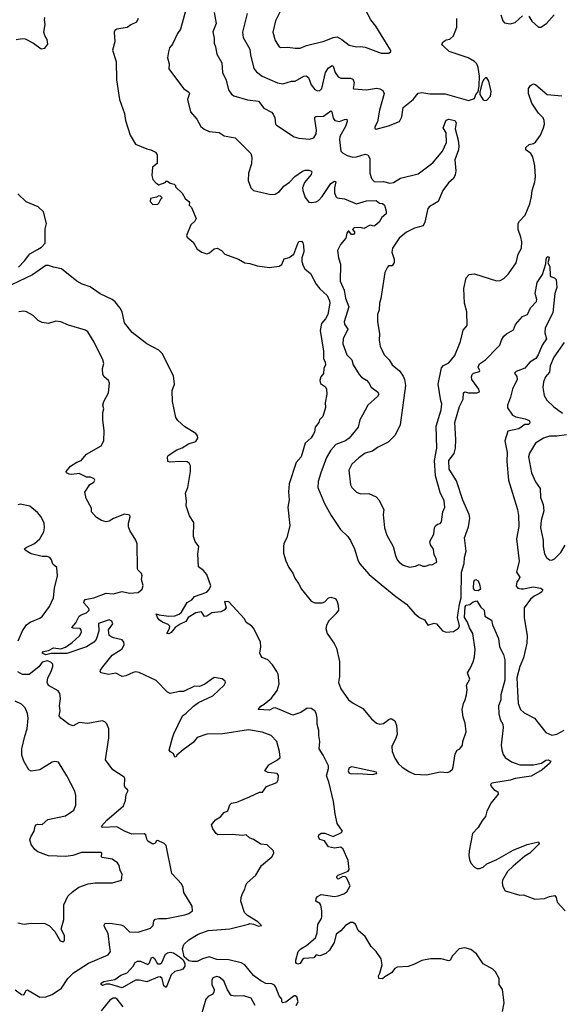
# Model space of a CAD drawing. Extents: x 2087054 to 2277909, y 548907 to 753496.
# Tile 422 of 444: x 2210331 to 2214742, y 721154 to 729175. Entities that reach past the tile are written whole.
import ezdxf

# ---------------------------------------------------------------- set-up
doc = ezdxf.new("R2010")
doc.units = 0

msp = doc.modelspace()

# ---------------------------------------------------------------- linework, layer by layer
at = {"layer": '0CON20XD'}
for points in [[(2211690.8, 729285), (2211641.7, 729098.3), (2211616.6, 729063.4), (2211574.2, 728975.8), (2211550, 728945), (2211543.6, 728913.6), (2211533.8, 728865), (2211548.8, 728815), (2211546.7, 728775), (2211666.2, 728615), (2211708.8, 728585), (2211713, 728573), (2211698, 728525), (2211721.2, 728425), (2211772.2, 728365), (2211806.7, 728305), (2211833.1, 728283.1), (2211875, 728265.5), (2211955, 728257.5), (2211995, 728229.2), (2212085, 728213.8), (2212212, 728085), (2212220.8, 728055), (2212217.9, 728002.1), (2212194.2, 727925), (2212192, 727865), (2212213.8, 727805), (2212235, 727783.3), (2212375, 727750), (2212412.5, 727755), (2212445.6, 727774.4), (2212481.1, 727818.9), (2212527.8, 727852.2), (2212572.9, 727897.1), (2212635, 727941.4), (2212655, 727948.6), (2212685, 727950.8), (2212702.5, 727945), (2212710, 727935), (2212705.8, 727915), (2212650.4, 727849.6), (2212634, 727805), (2212635.4, 727785), (2212656.7, 727726.7), (2212685, 727688.6), (2212705, 727685.7), (2212745, 727692.5), (2212765, 727702.9), (2212794.5, 727735), (2212865, 727841.4), (2212895, 727861.2), (2212905.8, 727855), (2212894.5, 727805.5), (2212893.6, 727765), (2212904.6, 727734.6), (2212916.7, 727725), (2212975, 727716.5), (2213075, 727674), (2213155, 727700), (2213235, 727702), (2213261.7, 727681.7), (2213285, 727677.1), (2213302.5, 727665), (2213315.6, 727615), (2213315, 727592.5), (2213280, 727565), (2213257.5, 727525), (2213225, 727497.5), (2213215, 727492.5), (2213185, 727502), (2213134.2, 727474.2), (2213105, 727482.5), (2213055, 727480), (2213040, 727465), (2213057, 727447), (2213057.5, 727435), (2213050, 727425), (2213032.5, 727425), (2213011.7, 727451.7), (2213005, 727452.5), (2212994.3, 727435.7), (2212987.5, 727395), (2212942.1, 727345), (2212920, 727295), (2212926.9, 727235), (2212944, 727184), (2212941.5, 727045), (2212973.2, 726973.2), (2212985, 726907.5), (2213010.6, 726835), (2212973.8, 726715), (2212976.4, 726695), (2213002.5, 726655), (2212965, 726576.7), (2212963.5, 726535), (2212994.5, 726445), (2213035.8, 726405), (2213046.9, 726365), (2213094.6, 726284.6), (2213115, 726264.3), (2213155, 726240), (2213175, 726217.5), (2213191.9, 726181.9), (2213246, 726145), (2213255.7, 726125.7), (2213245.6, 726105), (2213166.5, 726035), (2213123, 725953)], [(2211915.7, 729235), (2211930, 729145), (2211904.3, 729075.7), (2211914.3, 729025), (2211914, 728985), (2211925.6, 728955.6), (2211935.7, 728895.7), (2211975.8, 728825), (2211982.9, 728745), (2212012.1, 728682.1), (2212030.8, 728605), (2212055, 728568.8), (2212075, 728554.4), (2212185, 728521.2), (2212275, 728511.1), (2212318.9, 728455), (2212380.7, 728420.7), (2212396, 728405)], [(2212184.5, 729225.5), (2212145.6, 729075), (2212151.3, 729031.3), (2212205.5, 728935), (2212211.5, 728888.5), (2212238.2, 728778.2), (2212260.4, 728750.4), (2212306.2, 728716.2), (2212431.3, 728661.3), (2212475, 728653.1), (2212545, 728674.4), (2212575.4, 728674.6), (2212645, 728715.6), (2212665, 728718.6), (2212683.5, 728703.5), (2212705, 728644.3), (2212735, 728606), (2212755, 728595.8), (2212775, 728599.2), (2212792.5, 728615), (2212821.3, 728745), (2212845, 728783.5), (2212875, 728801.9), (2212885, 728796), (2212900, 728745), (2212925, 728709.1), (2212945, 728700), (2213025, 728698.8), (2213045, 728691.4), (2213054.5, 728665), (2213045.7, 728615.7), (2213051.1, 728611.1), (2213155, 728602.9), (2213236.6, 728616.6), (2213265, 728612.9), (2213289.2, 728599.2), (2213299.4, 728575), (2213260.6, 728439.4), (2213245.7, 728344.3), (2213223, 728303), (2213223, 728293), (2213235, 728283.3), (2213335, 728309.4), (2213422.7, 728347.3), (2213444.3, 728385), (2213455, 728458.8), (2213534.5, 728525.5), (2213575, 728575.8), (2213605, 728581.1), (2213670.6, 728570.6), (2213795, 728571.1), (2213985, 728515.7), (2214035.7, 728534.3), (2214046.7, 728565), (2214063.3, 728586.7), (2214071.7, 728638.3), (2214075.6, 728715), (2214065.6, 728785), (2214054.4, 728815), (2214035.7, 728835), (2213984.2, 728865), (2213828, 728915), (2213776.1, 728966.1), (2213767.5, 728975), (2213780, 728995), (2213805, 729011.2), (2213835, 729018), (2213864.2, 729045), (2213890.6, 729115), (2213892.2, 729185)], [(2212473.3, 729285), (2212414.6, 729165), (2212391.4, 729075), (2212412, 729005), (2212443.8, 728955), (2212455, 728950), (2212515, 728952.5), (2212575, 728942.5), (2212615, 728944.2), (2212665.4, 728964.6), (2212810.6, 728999.4), (2212885, 729031.1), (2212915, 729035.6), (2212954, 729015), (2213015, 728967.1), (2213075, 728954.3), (2213105, 728957.1), (2213145, 728950.6), (2213275, 728903.8), (2213337.7, 728902.3), (2213353.3, 728915), (2213353.3, 728925), (2213231.9, 729121.9), (2213190.8, 729175), (2213146.2, 729255)], [(2214250, 729215), (2214266.4, 729166.4), (2214280.3, 729150.3), (2214325, 729140.8), (2214365, 729153.8), (2214425, 729206.7)], [(2214476.7, 729205), (2214502.7, 729162.7), (2214555, 729113.3), (2214575, 729113.3), (2214620, 729145), (2214684, 729215)], [(2210303, 729013), (2210355, 729022.7), (2210375, 729019.1), (2210443.7, 728983.6), (2210505, 728937.1), (2210535, 728944.2), (2210558.8, 728975), (2210553.8, 729015), (2210535, 729046.7), (2210526.9, 729075), (2210539.5, 729135), (2210532.5, 729175), (2210536.4, 729193.6)], [(2211296.7, 729185), (2211283.3, 729155), (2211235.8, 729134.2), (2211205, 729112), (2211122.4, 729097.6), (2211105, 729086), (2211100.8, 729075), (2211105.8, 728995), (2211087.7, 728927.7), (2211115.8, 728835), (2211119.4, 728685), (2211144.4, 728525), (2211185, 728410), (2211193.8, 728355), (2211230, 728235), (2211275, 728160), (2211365, 728123.3), (2211400, 728115), (2211436.1, 728096.1), (2211450, 728075), (2211450, 728005), (2211413.3, 727975), (2211406.2, 727905), (2211413.9, 727873.9), (2211440, 727845), (2211465, 727830), (2211515, 727850), (2211525, 727860), (2211535, 727860), (2211555, 727842.5), (2211590, 727835), (2211600, 727825), (2211600, 727815), (2211653, 727763), (2211679.3, 727719.3), (2211707.5, 727695), (2211712.5, 727685), (2211710, 727665), (2211730, 727645), (2211766.7, 727555), (2211757.5, 727535), (2211723.3, 727505), (2211688.3, 727418.3), (2211693.6, 727403.6), (2211743.3, 727363.3), (2211777.5, 727305), (2211815, 727281.2), (2211855, 727268.8), (2211877.5, 727275), (2211915, 727310), (2211940, 727315), (2211973.3, 727295), (2212002.5, 727265), (2212113.9, 727223.9), (2212165, 727195.7), (2212205, 727190), (2212265, 727170), (2212365, 727156.4), (2212445, 727167.8), (2212465, 727180), (2212485, 727226.2), (2212525, 727237.1), (2212564.2, 727265), (2212595, 727352.5), (2212605, 727367.5), (2212625, 727370), (2212637, 727357), (2212642.5, 727335), (2212643.9, 727283.9), (2212628, 727235), (2212628.1, 727205), (2212638.9, 727168.9), (2212654.2, 727145), (2212698.5, 727108.5), (2212745, 727021.2), (2212773.9, 726983.9)], [(2212396, 728405), (2212410, 728375), (2212413.8, 728325), (2212423.3, 728315), (2212565, 728220.8), (2212605, 728210.6), (2212692.1, 728202.1), (2212725, 728213.1), (2212745.6, 728245), (2212748.9, 728275), (2212733.1, 728365), (2212735, 728380), (2212742.7, 728387.3), (2212805, 728389.6), (2212865, 728433.8), (2212874.2, 728424.2), (2212882.9, 728372.9), (2212896, 728355), (2212935, 728345.4), (2212975, 728363.5), (2212995, 728364), (2212999.1, 728345), (2212983.3, 728305), (2212936.9, 728225), (2212935.4, 728195.4), (2212947.1, 728105), (2212960.2, 728090.2), (2212998.3, 728068.3), (2213045, 728056.5), (2213075, 728057.7), (2213145, 728080), (2213165, 728074.4), (2213182.5, 728045), (2213183.3, 727925), (2213195, 727882.5), (2213217.7, 727857.7), (2213270, 727855), (2213295, 727856.2), (2213345, 727844), (2213375, 727848), (2213433.3, 727885), (2213575, 727918.9), (2213695, 728008.2), (2213774, 728105), (2213805.9, 728174.1), (2213805.3, 728255), (2213780.6, 728295), (2213805, 728356.7), (2213825.6, 728364.4), (2213873.3, 728355), (2213885.6, 728335.6), (2213877.7, 728285), (2213901.3, 728195), (2213906, 728144), (2213903.4, 728115), (2213875.4, 728035), (2213881.9, 727945), (2213878.2, 727911.8), (2213865, 727880.9), (2213822.1, 727845), (2213776.5, 727783.5), (2213738.2, 727695), (2213699.3, 727670.7), (2213670.8, 727655), (2213654.1, 727635.9), (2213631.1, 727525), (2213615.6, 727495), (2213545, 727476.2), (2213481.1, 727445), (2213420.6, 727395), (2213366.4, 727315), (2213361.2, 727281.2), (2213381.1, 727225), (2213381.7, 727198.3), (2213365, 727170), (2213335, 727170), (2213325, 727160), (2213305.3, 727114.7), (2213271.6, 726905), (2213260, 726865), (2213258.3, 726811.7), (2213246, 726775), (2213244.1, 726715.9), (2213260.8, 726615), (2213258.6, 726565), (2213266, 726515), (2213298.8, 726445), (2213338.8, 726405), (2213364.6, 726364.6), (2213424, 726315), (2213455, 726270.8), (2213465.5, 726245), (2213471.8, 726195), (2213430, 725875), (2213388.6, 725791.4), (2213332, 725735), (2213245, 725689.4), (2213205, 725660.5), (2213145.5, 725644.5), (2213093.1, 725606.9), (2213034.6, 725555.4), (2213012.2, 725505), (2213025.8, 725385), (2213036, 725365), (2213073.8, 725325), (2213105, 725312.9), (2213175, 725316), (2213235, 725288.8), (2213256, 725265), (2213295.7, 725185), (2213290.6, 725145), (2213300.8, 725035), (2213322, 724975), (2213371.2, 724885), (2213390.5, 724810.5), (2213404.2, 724775), (2213420, 724755), (2213455, 724730.8), (2213504.1, 724714.1), (2213555, 724723.8), (2213585, 724736.2), (2213615, 724724), (2213636.1, 724723.9), (2213675, 724736.7), (2213686.7, 724733.3), (2213727.5, 724755), (2213722.5, 724785), (2213706.7, 724815), (2213701.7, 724861.7), (2213677.3, 724897.3), (2213670.8, 724925), (2213703.8, 724985), (2213710, 725035), (2213717.7, 725052.3), (2213734, 725066), (2213755, 725070), (2213765.5, 725084.5), (2213778, 725165), (2213792.5, 725205), (2213787.5, 725255), (2213754.4, 725324.4), (2213718.2, 725458.2), (2213709.1, 725585), (2213727.5, 725685), (2213723.1, 725865), (2213763.9, 725996.1), (2213769.1, 726045), (2213761.4, 726071.4), (2213739.5, 726205), (2213765, 726340), (2213781.4, 726358.6), (2213825, 726380), (2213875, 726438.8), (2213919.4, 726555), (2213942.7, 726647.3), (2213975.7, 726685), (2213972.5, 726795), (2213953.8, 726865), (2213948, 726985), (2213967, 727073), (2213990, 727100), (2214035, 727106.2), (2214215, 727048.1), (2214245, 727051.1), (2214273, 727067), (2214312.2, 727105), (2214374.4, 727195), (2214390.6, 727265), (2214416.2, 727315), (2214420.4, 727365), (2214412.3, 727405), (2214391.2, 727465), (2214390.4, 727515), (2214400.5, 727535), (2214447.4, 727582.6), (2214484.7, 727675), (2214499.7, 727735), (2214504.3, 727785), (2214526.2, 727855), (2214532, 727895), (2214525.3, 727984.7), (2214509, 728059), (2214494.1, 728084.1), (2214454, 728115), (2214454, 728135), (2214480.7, 728159.3), (2214515, 728167.5), (2214531.3, 728178.7), (2214571.4, 728235), (2214597.8, 728295), (2214604.4, 728325), (2214601.9, 728355), (2214592.9, 728375), (2214555, 728414.4), (2214502.6, 728495), (2214473.6, 728575), (2214473.8, 728615), (2214490.5, 728639.5), (2214515, 728652), (2214535, 728644), (2214626.1, 728566.1), (2214745, 728555.8)], [(2214115, 728516.7), (2214135, 728520), (2214165, 728552.5), (2214171.3, 728591.3), (2214152, 728675), (2214135, 728701.9), (2214125, 728702.9), (2214110.8, 728689.2), (2214097.5, 728662.5), (2214077.5, 728585), (2214077.5, 728565), (2214105, 728522.5), (2214115, 728516.7)], [(2210320.6, 727159.4), (2210370.2, 727209.8), (2210413.4, 727266.6), (2210476.6, 727303.4), (2210508.9, 727321.1), (2210537.3, 727355), (2210538.2, 727471.8), (2210548.6, 727515), (2210525, 727610), (2210480.9, 727650.9), (2210382.7, 727692.7), (2210316.1, 727756.1)], [(2211415, 727670), (2211455, 727672.5), (2211465, 727680), (2211481.7, 727718.3), (2211490, 727725), (2211478.3, 727738.3), (2211465, 727740), (2211445, 727730), (2211395, 727720), (2211392.5, 727695), (2211415, 727670)], [(2213123, 725953), (2213100, 725915), (2213088.1, 725855), (2213012.9, 725765), (2212985, 725743.6), (2212904.2, 725715), (2212865, 725668), (2212830.6, 725609.4), (2212784.3, 725485), (2212762.3, 725412.3), (2212760, 725365), (2212812.9, 725235), (2212866.3, 725136.3), (2212943.1, 725023.1), (2213004.2, 724965), (2213025, 724933.8), (2213056.5, 724865), (2213083.6, 724775), (2213098.5, 724745), (2213175.8, 724655), (2213273.9, 724573.9), (2213395, 724475.7), (2213481.2, 724415), (2213550, 724335), (2213586.7, 724305), (2213626.7, 724285), (2213655, 724242.5), (2213705, 724260), (2213725, 724253.3), (2213775, 724197.5), (2213805, 724186.7), (2213865, 724190), (2213905, 724218.8), (2213912.9, 724237.1), (2213896.9, 724305), (2213911.9, 724415), (2213924.8, 724465), (2213929.5, 724675), (2213950, 724745), (2213954, 724795), (2213966.8, 724845), (2213954.1, 724955), (2213986.1, 725043.9), (2213995.7, 725115), (2213992.4, 725145), (2213939.8, 725259.8), (2213888.3, 725418.3), (2213827.5, 725515), (2213826.5, 725585), (2213869.7, 725640.2), (2213880.8, 725685), (2213883.1, 725755), (2213874.6, 725895), (2213912.5, 726025), (2213942.7, 726085), (2213945, 726135.6), (2213955, 726144.3), (2213985, 726134.2), (2214053.9, 726136.1), (2214076.7, 726145), (2214071.2, 726165), (2214014, 726245), (2214010, 726265), (2214014.4, 726285), (2214026.2, 726295), (2214075, 726310), (2214078.8, 726315), (2214065.8, 726345), (2214075, 726372), (2214124, 726405), (2214218.6, 726501.4), (2214241.2, 726525), (2214254.3, 726565), (2214273.8, 726596.2), (2214295, 726616), (2214351.7, 726648.3), (2214368.3, 726691.7), (2214425, 726757.5), (2214466.7, 726775), (2214491.9, 726828.1), (2214539.7, 726880.3), (2214542.5, 726895), (2214528.7, 726945), (2214545, 727033.3), (2214589.4, 727100.6), (2214616.7, 727186.7), (2214617.1, 727225), (2214625, 727242), (2214635, 727247.5), (2214644, 727235), (2214632.5, 727195), (2214647.5, 727165), (2214650.7, 727090.7), (2214655, 727082.5), (2214685, 727072), (2214698.5, 727058.5), (2214705.5, 726995), (2214690, 726945), (2214672.3, 726787.7), (2214610, 726665), (2214608.5, 726625), (2214620, 726575), (2214586.3, 726523.7), (2214553.8, 726446.2), (2214534, 726416), (2214485.7, 726385), (2214444.1, 726335.9), (2214375, 726310), (2214360, 726295), (2214379.5, 726269.5), (2214382, 726245), (2214343.1, 726165), (2214328.5, 726101.5), (2214302.4, 726035), (2214303, 726013), (2214344.4, 725954.4), (2214370.3, 725940.3), (2214446.7, 725925), (2214479.1, 725909.1), (2214485.8, 725895.8), (2214484, 725885), (2214475, 725878.6), (2214445, 725877.5), (2214395, 725841.2), (2214305.6, 725824.4), (2214280.6, 725745), (2214300.5, 725650.5), (2214297.2, 725575), (2214311.2, 725425), (2214385.9, 725185.9), (2214393.3, 725136.7), (2214396.1, 725046.1), (2214377.9, 724945), (2214397.5, 724765), (2214377.5, 724675), (2214403.3, 724635), (2214396.7, 724615), (2214380, 724595), (2214375, 724560), (2214387.5, 724545), (2214415, 724538.6), (2214435, 724538.1), (2214513.6, 724556.4), (2214575, 724543.1), (2214591.2, 724531.2), (2214583.1, 724515), (2214565, 724499.6), (2214521.4, 724478.6), (2214489.5, 724455), (2214440.5, 724385), (2214439.4, 724305), (2214463.1, 724155), (2214460.5, 724095), (2214432.6, 723977.4), (2214404.6, 723905), (2214380, 723815), (2214385.4, 723705), (2214390.5, 723605), (2214409.2, 723555), (2214439.1, 723529.1), (2214524.3, 723484.3), (2214615, 723367.1), (2214665.7, 723345.7), (2214706.2, 723355), (2214765, 723388.6)], [(2214262.5, 721095), (2214277.1, 721165), (2214262.5, 721275), (2214236.7, 721315), (2214236.2, 721365), (2214205, 721418.8), (2214185, 721440), (2214105, 721483.8), (2214050.5, 721565), (2214005, 721600.7), (2213955, 721615.3), (2213908.8, 721605), (2213855, 721549.2), (2213835.5, 721514.5), (2213825, 721507.5), (2213763.8, 721523.8), (2213677.5, 721525), (2213605, 721512), (2213545, 721480.4), (2213495, 721462.2), (2213403.9, 721456.1), (2213386.7, 721445), (2213358.5, 721411.5), (2213305, 721378.8), (2213285, 721362), (2213255.5, 721365.5), (2213253.5, 721385), (2213265, 721406.7), (2213283.5, 721475), (2213273.5, 721525), (2213233.7, 721585), (2213194.5, 721624.5), (2213145, 721705.3), (2213086.9, 721755), (2213066.8, 721806.8), (2213045, 721820.4), (2213025, 721819.6), (2212985, 721795.6), (2212946.7, 721753.3), (2212907.3, 721725), (2212891.3, 721658.7), (2212853.3, 721595), (2212825, 721568.1), (2212775, 721548.8), (2212745, 721556.7), (2212726, 721534), (2212645, 721526.2), (2212635, 721520), (2212614.3, 721485.7), (2212595, 721480.8), (2212585, 721486), (2212579.4, 721495), (2212580, 721515), (2212600, 721585), (2212619.5, 721605), (2212667.8, 721632.2), (2212741.2, 721695), (2212754.7, 721735.3), (2212758.8, 721805), (2212787.4, 721852.6), (2212790.7, 721870.7), (2212790.5, 721915), (2212782, 721962), (2212775, 721975.8), (2212742.9, 721995), (2212744.4, 722015), (2212755, 722032.5), (2212785, 722050), (2212895, 722033.3), (2212925, 722037.7), (2212971.2, 722055), (2212995, 722070.8), (2213021.7, 722118.3), (2212995, 722181.2), (2212985, 722192), (2212963.6, 722196.4), (2212925, 722172.5), (2212912.5, 722185), (2212912.5, 722195), (2212925, 722206.7), (2213005, 722239.2), (2213015, 722253.3), (2213005, 722326), (2212965, 722418.8), (2212945, 722434.2), (2212895, 722425.3), (2212846.3, 722436.3), (2212813.2, 722485), (2212775, 722498), (2212764.1, 722515), (2212767.9, 722535), (2212785, 722548), (2212815, 722548.5), (2212885, 722521.1), (2212952, 722555), (2212958.9, 722565), (2212916, 722626), (2212898.7, 722705), (2212886, 722806), (2212847.2, 722967.2), (2212828.2, 723015), (2212845.1, 723074.9), (2212845, 723096.7), (2212802.4, 723185), (2212769.2, 723235), (2212774.6, 723295), (2212766, 723345), (2212766.5, 723385), (2212752.5, 723435), (2212754.6, 723485.4), (2212746.2, 723526.2), (2212735.5, 723545), (2212705, 723563.1), (2212672.3, 723567.7), (2212619.9, 723530.1), (2212555, 723510), (2212415, 723570), (2212395, 723567.1), (2212365, 723549.5), (2212273.3, 723555), (2212295, 723583.1), (2212321.9, 723598.1), (2212381.9, 723648.1), (2212429, 723711), (2212444.6, 723765), (2212436.2, 723845), (2212425.9, 723864.1), (2212389.9, 723919.9), (2212350.9, 723960.9), (2212305, 723978.8), (2212294, 723995), (2212287.1, 724015), (2212294.3, 724065.7), (2212290.6, 724105), (2212236.9, 724216.9), (2212217.6, 724237.6), (2212175.8, 724265), (2212162.9, 724295), (2212035, 724432.9), (2212000, 724435), (2212012.3, 724385), (2211996.4, 724365), (2211968.4, 724351.6), (2211895, 724342.2), (2211855, 724316.9), (2211835, 724312.5), (2211811.7, 724351.7), (2211765, 724344.5), (2211703.8, 724306.2), (2211685, 724271.8), (2211638.3, 724251.7), (2211597.1, 724222.9), (2211565, 724182.5), (2211545, 724172.5), (2211530, 724175), (2211550.4, 724215), (2211552.5, 724235), (2211539, 724249), (2211495, 724266.1), (2211466.9, 724285), (2211452.9, 724305), (2211443.3, 724335), (2211466.9, 724326.9), (2211545, 724315.2), (2211595, 724319.7), (2211628.8, 724331.2), (2211649.9, 724350.1), (2211695, 724428.8), (2211731.5, 724448.5), (2211755, 724475.3), (2211855, 724512.2), (2211875, 724534.2), (2211886.2, 724563.8), (2211854.6, 724654.6), (2211827.6, 724687.6), (2211787.5, 724717.5), (2211781.2, 724825), (2211790.9, 724885), (2211759.6, 724925), (2211746.4, 724965), (2211749.1, 725079.1), (2211712.7, 725132.7), (2211685.6, 725215), (2211690, 725255), (2211681.2, 725318.8), (2211700, 725365), (2211721.4, 725495), (2211721.7, 725541.7), (2211711.3, 725561.3), (2211695, 725574.3), (2211635, 725577.5), (2211555, 725570.8), (2211536.7, 725576.7), (2211535.9, 725614.1), (2211541.2, 725625), (2211609.7, 725670.3), (2211655, 725688.6), (2211705, 725719.2), (2211765, 725738), (2211781.4, 725765), (2211778.9, 725785), (2211764.3, 725805), (2211675, 725857.3), (2211619.3, 725909.3), (2211602.2, 725935), (2211575.2, 726065.2), (2211571.8, 726155), (2211591.9, 726205), (2211584.6, 726275), (2211490, 726455), (2211463.5, 726483.5), (2211365, 726533.8), (2211247.3, 726627.3), (2211184.3, 726705), (2211165.6, 726795), (2211149.2, 726825), (2211107.7, 726877.7), (2211085, 726896.5), (2210985, 726942.2), (2210905, 727000), (2210840.8, 727020.8), (2210795, 727044.3), (2210672.2, 727145), (2210605, 727158.6), (2210565, 727173.3), (2210545, 727173.1), (2210435, 727095.5), (2210265, 727016.5)], [(2212773.9, 726983.9), (2212835, 726928), (2212853.3, 726885), (2212855.4, 726865.4), (2212841.1, 726775), (2212822.6, 726737.4), (2212788.5, 726701.5), (2212777.6, 726642.4), (2212804.3, 726475), (2212804.2, 726415), (2212819.2, 726385), (2212822, 726365), (2212808.8, 726335), (2212805.6, 726294.4), (2212784.1, 726265.9), (2212774.2, 726235), (2212780.9, 726210.9), (2212820, 726185), (2212828.8, 726165), (2212832, 726125), (2212818.8, 726055), (2212821.2, 726015), (2212798.3, 725941.7), (2212772.5, 725915), (2212766.1, 725893.9), (2212737.5, 725855), (2212731.2, 725815), (2212721.2, 725795), (2212705, 725770), (2212656, 725725), (2212623.8, 725615), (2212582.1, 725567.9), (2212524.4, 725395), (2212518.7, 725328.7), (2212524.4, 725265), (2212514.3, 725205), (2212530, 725055), (2212506.3, 724953.7), (2212483, 724907), (2212478.9, 724885), (2212480.2, 724830.2), (2212496.9, 724766.9), (2212522, 724712), (2212555, 724666), (2212571.9, 724625), (2212602.4, 724582.4), (2212625.6, 724535), (2212705, 724438), (2212735, 724424.2), (2212795, 724424), (2212815, 724432), (2212845.7, 724464.3), (2212865, 724470), (2212900, 724460), (2212914.2, 724444.2), (2212925.8, 724405.8), (2212926, 724365), (2212906.7, 724335), (2212845, 724276.7), (2212828.6, 724241.4), (2212824.4, 724215), (2212835.5, 724175), (2212892.3, 724092.3), (2212910.9, 724055), (2212934, 723946), (2212934.8, 723825.2), (2212927.2, 723775), (2212946.5, 723725), (2213008.1, 723635), (2213046.7, 723606.7), (2213124.2, 723565), (2213195, 723480), (2213237.5, 723445), (2213265, 723436.2), (2213295, 723441.2), (2213336, 723474), (2213355, 723481.2), (2213385, 723463.3), (2213400.8, 723425), (2213404.3, 723355), (2213395, 723323.3), (2213360.6, 723255), (2213363, 723213), (2213385, 723160), (2213415, 723112.9), (2213445, 723085.6), (2213505, 723046.7), (2213545, 723028.8), (2213645, 723023.3), (2213755, 723047.5), (2213815, 723042.5), (2213835, 723050), (2213855, 723070), (2213861.7, 723088.3), (2213876.2, 723195), (2213892.5, 723225), (2213915, 723236.7), (2213935.8, 723265), (2213938.6, 723295), (2213965.9, 723375), (2213959.2, 723445), (2213942.1, 723492.1), (2213933, 723555), (2213944, 723605), (2213960, 723635), (2213970.8, 723675), (2213974.2, 723715), (2213968.9, 723755), (2213996.1, 723803.9), (2213976.7, 723855), (2214003.5, 723896.5), (2214023.9, 723945), (2214034.5, 723985), (2214039.1, 724045), (2214021.4, 724175), (2213995, 724221.9), (2213978.1, 724268.1), (2213954.1, 724305), (2213960, 724395), (2213968, 724405), (2213998, 724412), (2214025, 724432.5), (2214055, 724440), (2214085, 724390), (2214112.5, 724365), (2214120, 724315), (2214173.6, 724283.6), (2214182.5, 724245), (2214230, 724135), (2214238.8, 724065), (2214271.2, 724005), (2214280.8, 723960.8), (2214280.5, 723795), (2214250, 723675), (2214249.2, 723635), (2214230, 723585), (2214231.7, 723521.7), (2214244.5, 723474.5), (2214264.2, 723435), (2214268.3, 723408.3), (2214252.2, 723265), (2214256.1, 723226.1), (2214269.1, 723189.1), (2214285.7, 723165), (2214335, 723128.9), (2214405, 723104.4), (2214515, 723104.4), (2214581.5, 723118.5), (2214615, 723142), (2214635, 723146), (2214657.5, 723135), (2214646.2, 723115), (2214587.1, 723065), (2214495, 723013.3), (2214365, 722994.7), (2214325, 722980.4), (2214175, 722955.7), (2214164, 722945), (2214174.4, 722925), (2214192.5, 722905), (2214224, 722885), (2214227.8, 722865), (2214170, 722795), (2214135, 722728.8), (2214123.2, 722685), (2214093.5, 722646.5), (2214065.9, 722594.1), (2214017.3, 722545), (2213992.5, 722405), (2213988.5, 722365), (2213992.7, 722335), (2214004.7, 722304.7), (2214035, 722270.8), (2214055, 722260.8), (2214075, 722260), (2214105, 722271.9), (2214135, 722299.5), (2214215.3, 722334.7), (2214348.9, 722411.1), (2214465, 722455.6), (2214555, 722477.5), (2214562.5, 722465), (2214556.7, 722455), (2214485.5, 722384.5), (2214445, 722362), (2214349.5, 722280.5), (2214304.5, 722235.5), (2214262.5, 722165), (2214259.2, 722145), (2214264.3, 722114.3), (2214285, 722078.8), (2214405, 722043.8), (2214435, 722046.7), (2214525, 722010), (2214605, 722016.2), (2214645, 722032), (2214690, 722040), (2214700, 722025), (2214707.5, 721985), (2214772.5, 721915)], [(2210865.4, 726645.4), (2210727.9, 726687.9), (2210665, 726714.2), (2210625, 726718.6), (2210565, 726700), (2210515, 726708.5), (2210480.8, 726725), (2210439.2, 726765), (2210385.3, 726795.3), (2210365, 726799.5), (2210325, 726795.6)], [(2212581.2, 721145), (2212598.8, 721175), (2212587.1, 721215), (2212575, 721224), (2212565, 721222.5), (2212498.1, 721171.9), (2212473.3, 721165), (2212466.7, 721175), (2212466.2, 721195), (2212443.9, 721223.9), (2212417.1, 721295), (2212405, 721311.4), (2212385, 721320), (2212335, 721323.8), (2212295, 721344.4), (2212235, 721389.1), (2212164.8, 721474.8), (2212135, 721493.3), (2212035, 721515.3), (2211935, 721519.6), (2211875, 721539.7), (2211818.6, 721525), (2211775, 721501.8), (2211735, 721501.9), (2211709.5, 721509.5), (2211671, 721541), (2211655.4, 721605), (2211668.5, 721641.5), (2211709.3, 721680.7), (2211783.3, 721726.7), (2211865, 721755.8), (2212041.1, 721768.9), (2212193, 721807), (2212205, 721812.5), (2212235, 721807.5), (2212275, 721790), (2212300, 721795), (2212270, 721825), (2212185, 721876.7), (2212161.7, 721901.7), (2212132.5, 721995), (2212134.2, 722025), (2212145, 722057.5), (2212165, 722092.5), (2212171.2, 722125), (2212183.3, 722145), (2212254.1, 722205.9), (2212300, 722285), (2212385, 722356.7), (2212401.2, 722385), (2212396.7, 722405), (2212345, 722452.5), (2212295, 722457.5), (2212235, 722498.1), (2212201.1, 722511.1), (2212175, 722533.8), (2212145, 722528.6), (2212062, 722538), (2211945, 722536), (2211930, 722545), (2211902.4, 722582.4), (2211894.2, 722615), (2211925, 722656.2), (2211965, 722682.5), (2211995, 722716), (2212025, 722730), (2212040.9, 722779.1), (2212055, 722793.8), (2212098.8, 722801.2), (2212203.3, 722843.3), (2212285, 722882.5), (2212307, 722883), (2212340.7, 722929.3), (2212425, 722960), (2212437, 722983), (2212439.3, 723019.3), (2212427.5, 723035), (2212353.4, 723043.4), (2212326.7, 723055), (2212360, 723105), (2212430.8, 723145), (2212450.8, 723165), (2212447.1, 723212.9), (2212424.2, 723295), (2212378, 723345), (2212305, 723371.8), (2212195, 723389.4), (2211985, 723356.7), (2211855, 723354.2), (2211775, 723327.5), (2211743.6, 723286.4), (2211662.2, 723227.8), (2211610, 723185), (2211605, 723170), (2211595, 723167.5), (2211583.3, 723195), (2211559.7, 723209.7), (2211549.2, 723225), (2211575.6, 723325), (2211585, 723356.7), (2211658, 723505), (2211686.7, 723525), (2211745, 723583.3), (2211787.7, 723612.3), (2211905, 723666.7), (2211996.7, 723755), (2212006.7, 723775), (2212005, 723787.5), (2211980, 723805), (2211915, 723816.2), (2211838.3, 723761.7), (2211796.4, 723743.6), (2211753.6, 723746.4), (2211665, 723703.8), (2211633.6, 723703.6), (2211555, 723686), (2211535, 723696.2), (2211443.2, 723793.2), (2211305, 723856), (2211275, 723862), (2211255, 723858), (2211195, 723828.8), (2211165, 723823.8), (2211115, 723850.8), (2211055, 723841.4), (2210994.1, 723854.1), (2210986.7, 723865), (2210988.8, 723875), (2211007.3, 723902.7), (2211085, 723998), (2211165, 724050), (2211182, 724085), (2211178.8, 724105), (2211164.1, 724124.1), (2211095, 724138.6), (2211059.2, 724159.2), (2211054.2, 724205.8), (2211090, 724255), (2211082.5, 724275), (2211060, 724285), (2210973.4, 724256.6), (2210975.4, 724195), (2210953.7, 724126.4), (2210933.6, 724105), (2210874.5, 724065), (2210715, 724010.9), (2210587.2, 724012.8), (2210545, 724002.3), (2210514, 724015), (2210525, 724027.7), (2210565, 724037.8), (2210605, 724057.4), (2210665, 724050.3), (2210705, 724063.7), (2210759.4, 724100.6), (2210817, 724155), (2210834, 724185), (2210832.7, 724202.7), (2210822.5, 724215), (2210767.1, 724217.1), (2210755.7, 724225), (2210787, 724263), (2210814.6, 724315.4), (2210831.9, 724328.1), (2210875, 724343.5), (2210897.1, 724365), (2210895, 724378.6), (2210853.3, 724425), (2210855, 724438.9), (2210865, 724450.7), (2210935.8, 724465), (2211035, 724503.8), (2211092.1, 724497.9), (2211165, 724516.5), (2211225, 724503.5), (2211295, 724510), (2211328.8, 724535), (2211336.2, 724565), (2211324, 724615), (2211328, 724645), (2211323.9, 724663.9), (2211293.6, 724693.6), (2211290, 724705), (2211286.2, 724905), (2211276.1, 724936.1), (2211226.7, 725015), (2211217, 725043), (2211216.2, 725075), (2211230, 725125), (2211228.3, 725138.3), (2211185, 725146.7), (2211095, 725111.2), (2211059.5, 725090.5), (2211035, 725086), (2210996.4, 725096.4), (2210955, 725120), (2210916.7, 725165), (2210914.3, 725195), (2210873.3, 725275), (2210860, 725325), (2210902.5, 725387.5), (2210935, 725407.5), (2210942.5, 725425), (2210937.5, 725435), (2210908.3, 725448.3), (2210875, 725448), (2210815, 725478.1), (2210755, 725470.5), (2210733.6, 725473.6), (2210711.2, 725485), (2210710, 725495), (2210745, 725537.1), (2210795, 725572), (2210832.5, 725585), (2210875, 725636.2), (2210993.3, 725705), (2211015.8, 725745), (2211018, 725825), (2211007.5, 725915), (2211008.8, 725975), (2211016.2, 726005), (2211008.8, 726035), (2211016.2, 726065), (2211054.1, 726135.9), (2211061.4, 726215), (2211053.8, 726235), (2211020, 726265), (2211008.8, 726285), (2211006, 726335), (2211015.8, 726375), (2211008.8, 726405), (2210937.6, 726547.6), (2210885, 726632), (2210865.4, 726645.4)], [(2214764.2, 726545), (2214679.6, 726425), (2214650.9, 726355), (2214644.3, 726305), (2214613.3, 726265), (2214595.5, 726224.5), (2214590.9, 726179.1), (2214601.5, 726115), (2214625, 726075.8), (2214680.2, 726020.2), (2214750.5, 725970.5)], [(2214783.1, 725793.1), (2214705, 725781.5), (2214645, 725782.3), (2214595.8, 725765), (2214531.9, 725725), (2214483.3, 725645), (2214474.3, 725615), (2214499.4, 725485), (2214531.3, 725411.3), (2214570.5, 725355), (2214572.8, 725282.8), (2214592.9, 725225), (2214599.2, 725175), (2214577.1, 725095), (2214573, 725037), (2214594.4, 724935), (2214593.1, 724885), (2214604.2, 724825), (2214621.2, 724795), (2214645, 724776.2), (2214665, 724772.5), (2214685, 724782), (2214738.1, 724835), (2214774.2, 724895)], [(2210318.6, 724115), (2210355, 724196.2), (2210385, 724244.2), (2210415, 724266.7), (2210495, 724300), (2210515, 724314), (2210574.5, 724395), (2210605.6, 724465), (2210614.4, 724545), (2210640, 724645), (2210632.7, 724712.7), (2210599.5, 724739.5), (2210591.2, 724775), (2210576.7, 724795), (2210555, 724802.5), (2210515, 724802.5), (2210425, 724824.3), (2210376.7, 724855), (2210371.2, 724865), (2210382.5, 724875), (2210450.9, 724909.1), (2210494.2, 724945), (2210527.6, 725002.4), (2210532.9, 725035), (2210530, 725075), (2210504.4, 725125), (2210475, 725161.9), (2210412.7, 725212.7), (2210335, 725229.2), (2210315, 725224)], [(2214065, 724523.3), (2214035.9, 724525.9), (2214027.1, 724545), (2214029.2, 724595), (2214035, 724610), (2214045, 724616.2), (2214063.3, 724605), (2214075.9, 724575.9), (2214082.5, 724535), (2214065, 724523.3)], [(2210295, 721270.9), (2210345, 721234.5), (2210365, 721231.2), (2210383.2, 721266.8), (2210395, 721272), (2210495, 721212.3), (2210545, 721214.6), (2210595, 721233.7), (2210672.5, 721285), (2210722.7, 721365), (2210769.6, 721410.4), (2210891.2, 721488.8), (2211052.3, 721557.7), (2211070, 721585), (2211065.6, 721615.6), (2211051.7, 721731.7), (2211020.8, 721785), (2211020, 721800), (2211027.5, 721815), (2211085, 721813.1), (2211155, 721800.6), (2211175, 721792.5), (2211223.8, 721743.8), (2211295, 721741.9), (2211396.3, 721773.7), (2211418.1, 721795), (2211424.5, 721835.5), (2211435, 721847.5), (2211465, 721854.3), (2211526.7, 721853.3), (2211675.6, 721884.4), (2211707.5, 721895), (2211738.8, 721915), (2211736, 721955), (2211668.8, 722065), (2211661.9, 722105), (2211647.3, 722135), (2211569.1, 722219.1), (2211525, 722448.8), (2211506.7, 722465), (2211455, 722488.8), (2211444, 722486), (2211433.3, 722466.7), (2211415, 722460), (2211375, 722483.3), (2211365, 722500), (2211357.5, 722535), (2211344.1, 722544.1), (2211245, 722540.8), (2211185, 722564.4), (2211121.1, 722601.1), (2211005, 722594.2), (2210996.7, 722605), (2211039.5, 722655), (2211175, 722770.8), (2211192.5, 722815), (2211197.7, 722862.3), (2211213.8, 722895), (2211207.1, 722907.1), (2211192.5, 722915), (2211183.8, 722933.8), (2211186, 722995), (2211181.2, 723005), (2211088, 723065), (2211030, 723145), (2211055.8, 723325), (2211057.3, 723397.3), (2211040.3, 723440.3), (2211025, 723456), (2211002.3, 723462.3), (2210885, 723441.9), (2210815, 723451.2), (2210765, 723422.5), (2210732.6, 723432.6), (2210666.9, 723485), (2210651.5, 723505), (2210660, 723545), (2210654.5, 723585), (2210663.4, 723646.6), (2210658.9, 723685), (2210645, 723706.7), (2210565, 723751.1), (2210554.6, 723774.6), (2210560, 723815), (2210588.5, 723865), (2210601.5, 723905), (2210600.5, 723925), (2210585, 723942.7), (2210555, 723951), (2210515, 723940.8), (2210487.5, 723902.5), (2210408, 723842), (2210355, 723842.1), (2210315, 723862.9)], [(2210315, 721818.5), (2210366.4, 721806.4), (2210425.5, 721815.5), (2210535, 721812), (2210572.3, 721792.3), (2210617.7, 721747.7), (2210661.7, 721671.7), (2210685, 721662.5), (2210696.7, 721675), (2210696, 721715), (2210667.5, 721765), (2210690.8, 721845), (2210691.2, 721965), (2210723.8, 722035), (2210759.7, 722070.3), (2210812.6, 722107.4), (2210887.5, 722135), (2210945, 722142.5), (2211087.3, 722142.7), (2211160, 722165), (2211165.6, 722215), (2211150, 722245), (2211140, 722285), (2211126.1, 722306.1), (2211085, 722337.5), (2211001.4, 722351.4), (2210996.4, 722356.4), (2210998.8, 722385), (2210990.8, 722390.8), (2210835, 722390), (2210762.7, 722367.3), (2210707.3, 722357.3), (2210565, 722364.5), (2210477.4, 722397.4), (2210454, 722415), (2210424.2, 722455), (2210412.9, 722495), (2210420.2, 722519.8), (2210449.2, 722565), (2210456, 722605), (2210465, 722616), (2210475, 722620.8), (2210515, 722619.1), (2210560.8, 722659.2), (2210705, 722689.5), (2210773.1, 722736.9), (2210787.3, 722777.3), (2210787.5, 722855), (2210780.9, 722890.9), (2210716, 723015), (2210647.7, 723127.7), (2210615, 723131.4), (2210595, 723125.7), (2210495, 723064.4), (2210425, 723054.3), (2210405, 723063.8), (2210364.5, 723134.5), (2210349.4, 723185), (2210347.5, 723235), (2210371.7, 723338.3), (2210390.9, 723399.1), (2210399.4, 723485), (2210395, 723522.5), (2210375, 723570), (2210345, 723598.8), (2210295, 723623.8)], [(2213204.1, 723025.9), (2213235, 723034), (2213240, 723035), (2213237.5, 723045), (2213035, 723087.9), (2213015, 723081.2), (2213004.8, 723055), (2213015, 723037.7), (2213035, 723031.1), (2213085, 723034.3), (2213204.1, 723025.9)], [(2211165, 721287.5), (2211065, 721318.9), (2211035, 721318.5), (2211005, 721308.5), (2210994.5, 721314.5), (2210995, 721325.6), (2211015, 721340.4), (2211105, 721355.9), (2211155, 721391.8), (2211205, 721411.5), (2211256.1, 721463.9), (2211271.1, 721495), (2211290.6, 721505), (2211315, 721505.2), (2211375, 721478.5), (2211389, 721491), (2211403.5, 721535), (2211415, 721538.2), (2211427.8, 721527.7), (2211454.4, 721485), (2211475, 721482.9), (2211489.5, 721495), (2211518.6, 721561.4), (2211535, 721574.6), (2211555, 721580), (2211583.7, 721573.6), (2211631.3, 721541.3), (2211658.3, 721518.2), (2211669.6, 721499.6), (2211676.4, 721485), (2211675.5, 721465), (2211658.3, 721441.7), (2211637, 721433), (2211595, 721420.2), (2211565.3, 721395), (2211525, 721290), (2211505, 721305.8), (2211490, 721365), (2211475, 721377.1), (2211455, 721374.2), (2211367.2, 721337.2), (2211305, 721351.3), (2211275, 721351.6), (2211165, 721287.5)], [(2212248.6, 721145), (2212215, 721204.2), (2212155, 721221.9), (2212085, 721220), (2212053.3, 721225), (2212023.2, 721273.2), (2211993.8, 721345), (2211955, 721374.2), (2211935, 721379.4), (2211905, 721370), (2211895, 721350), (2211895.7, 721315), (2211915.7, 721275), (2211912.9, 721255), (2211902.7, 721237.3), (2211865, 721218.8), (2211846, 721195), (2211809.4, 721065)], [(2211173.7, 721133.7), (2211125.7, 721195), (2211110, 721205), (2211093.3, 721205), (2211065, 721188.6), (2210995, 721100)]]:
    msp.add_lwpolyline(points, dxfattribs=at)

doc.saveas('drawing.dxf')
